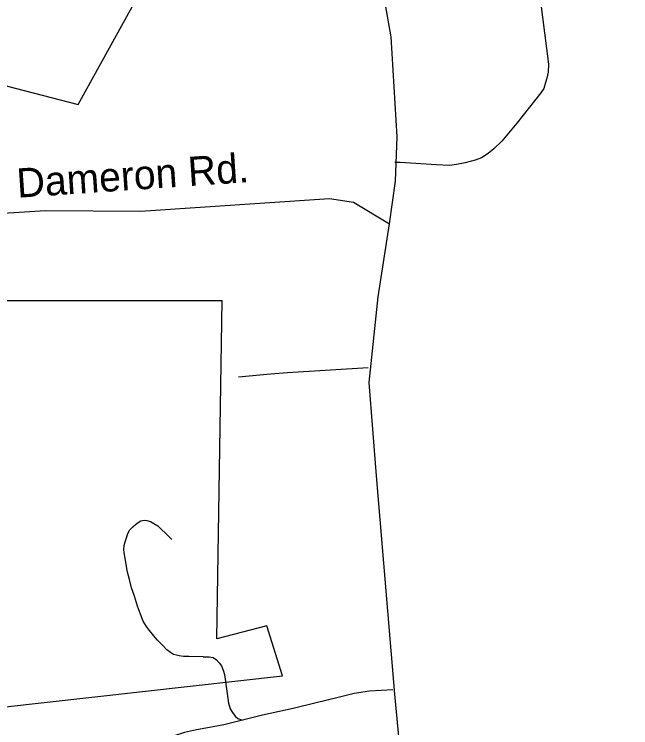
# Model space of a CAD drawing. Extents: x 1268485 to 1426702, y 514839 to 616766.
# Drawn here: x 1316857 to 1318241, y 569181 to 570783 of the extents above; entities that cross this region are included whole.
import ezdxf

# ---------------------------------------------------------------- set-up
doc = ezdxf.new("R2010")
doc.units = 0
for name, color, linetype in [('Old_Level_11', 7, 'Continuous'), ('Old_Level_29', 7, 'Continuous'), ('Old_Level_32', 7, 'Continuous'), ('Old_Level_35', 7, 'Continuous'), ('Old_Level_48', 7, 'Continuous'), ('Old_Level_49', 7, 'Continuous')]:
    doc.layers.add(name, color=color, linetype=linetype)

msp = doc.modelspace()

# ---------------------------------------------------------------- linework, layer by layer
at = {"layer": 'Old_Level_29'}
for points in [[(1317699.626, 570312.51), (1317713.157, 570408.189), (1317716.538, 570507.981), (1317703.016, 570731.923), (1317672.589, 570905.967), (1317655.393, 571045.728)], [(1317676.06, 568561.075), (1317733.442, 568790.03), (1317740.203, 568893.205), (1317731.752, 569042.048), (1317711.467, 569256.347), (1317670.054, 569746.684), (1317653.995, 569955.74), (1317674.279, 570148.559), (1317699.626, 570312.51)]]:
    msp.add_lwpolyline(points, dxfattribs=at)
at = {"layer": 'Old_Level_32'}
msp.add_lwpolyline([(1315853.378, 570641.609), (1315916.737, 570618.124), (1316010.299, 570594.031), (1316149.527, 570556.166), (1316282.267, 570534.706), (1316432.709, 570468.741), (1316660.908, 570365.567), (1316689.644, 570353.727), (1316740.355, 570336.813), (1316807.97, 570335.121), (1316926.897, 570342.476), (1317140.125, 570340.533), (1317564.405, 570369.286), (1317618.497, 570360.83), (1317699.626, 570312.51)], dxfattribs=at)
at = {"layer": 'Old_Level_35'}
for points in [[(1317972.369, 571257.419), (1317975.239, 571245.014), (1317979.751, 571223.226), (1318019.531, 570958.709), (1318056.03, 570670.868), (1318055.21, 570652.618), (1318052.852, 570639.238), (1318049.878, 570629.293), (1318045.47, 570616.17), (1318039.216, 570606.687), (1318028.245, 570592.076), (1317985.082, 570538.045), (1317951.658, 570498.214), (1317933.614, 570480.887), (1317920.798, 570470.173), (1317906.137, 570460.689), (1317891.476, 570455.101), (1317869.125, 570449.001), (1317850.158, 570445.361), (1317833.856, 570443.208), (1317804.841, 570445.106), (1317723.64, 570450.232), (1317711.747, 570450.385)], [(1317651.155, 569988.71), (1317470.299, 569978.15), (1317432.261, 569975.074), (1317360.288, 569968.308)], [(1317280.83, 569339.823), (1317249.355, 569341.208), (1317237.257, 569341.208), (1317227.517, 569342.386), (1317220.955, 569343.976), (1317214.599, 569345.616), (1317207.627, 569349.563), (1317199.63, 569355.51), (1317191.018, 569364.686), (1317184.353, 569371.248), (1317178.51, 569377.86), (1317173.383, 569383.756), (1317167.539, 569391.086), (1317160.875, 569399.135), (1317154.211, 569407.952), (1317146.829, 569420.46), (1317140.267, 569435.89), (1317133.706, 569454.191), (1317127.144, 569476.234), (1317120.48, 569495.304), (1317116.174, 569513.605), (1317111.663, 569530.573), (1317107.972, 569547.438), (1317105.921, 569561.382), (1317103.665, 569573.788), (1317102.845, 569581.169), (1317103.665, 569589.987), (1317105.921, 569598.086), (1317108.792, 569607.621), (1317112.38, 569617.105), (1317116.891, 569625.205), (1317123.35, 569631.817), (1317129.297, 569636.944), (1317135.141, 569642.122), (1317140.985, 569645.761), (1317148.367, 569647.248), (1317155.031, 569646.478), (1317163.028, 569644.325), (1317170.41, 569639.866), (1317179.227, 569634.022), (1317188.044, 569625.205), (1317196.144, 569618.643), (1317203.423, 569611.261), (1317210.703, 569603.93)], [(1317280.83, 569339.823), (1317294.979, 569339.977), (1317302.771, 569338.9)], [(1317302.771, 569338.9), (1317303.489, 569338.798), (1317311.076, 569333.518), (1317317.33, 569326.7), (1317322.148, 569319.985), (1317326.044, 569309.937), (1317328.915, 569300.197), (1317338.04, 569235.811), (1317341.628, 569223.559), (1317346.755, 569215.101), (1317353.111, 569206.899), (1317358.955, 569201.772), (1317369.208, 569198.081)], [(1317706.826, 569266.107), (1317680.477, 569264.826), (1317654.743, 569263.39), (1317620.397, 569257.495), (1317581.334, 569247.96), (1317535.095, 569236.939), (1317483.114, 569224.481), (1317414.114, 569209.052), (1317369.208, 569198.081)], [(1317369.208, 569198.081), (1317327.48, 569187.726), (1317295.082, 569181.164), (1317265.862, 569176.038), (1317239.41, 569170.194), (1317215.829, 569162.812), (1317191.633, 569155.481), (1317173.383, 569148.869), (1317155.031, 569140.82), (1317136.576, 569131.234), (1317114.636, 569118.059)]]:
    msp.add_lwpolyline(points, dxfattribs=at)
at = {"layer": 'Old_Level_48'}
for points in [[(1317458.977, 569297.869), (1317423.711, 569409.67), (1317312.034, 569380.249), (1317323.789, 570139.31), (1316835.936, 570139.31), (1316718.381, 570056.93), (1316653.725, 570156.962), (1316706.626, 570298.183), (1316583.192, 570362.909), (1316818.303, 570627.699), (1317000.513, 570580.625), (1317153.334, 570857.182), (1317035.779, 570927.792), (1317076.923, 570980.75), (1317435.466, 570980.75), (1317300.278, 571810.422), (1317517.755, 571857.495), (1317540.243, 572240.856), (1317502.163, 572397.547), (1317404.848, 572554.238), (1317966.781, 572913.863), (1318650.413, 573499.692)], [(1313603.175, 568974.246), (1313562.031, 569386.14), (1313544.397, 569680.35), (1313614.93, 569750.96), (1313609.052, 569986.328), (1313532.642, 570045.17), (1313532.642, 570098.128), (1313526.764, 570727.736), (1313632.564, 570804.231), (1313538.519, 570810.115), (1313479.741, 571027.831), (1313920.573, 571345.577), (1314055.761, 571180.819), (1314302.627, 571092.557), (1314314.382, 570980.757), (1314102.783, 570963.104), (1314061.639, 570768.926), (1314102.783, 570015.749), (1314108.661, 569733.307), (1314079.272, 569250.803), (1314255.604, 568938.941), (1317458.977, 569297.869)]]:
    msp.add_lwpolyline(points, dxfattribs=at)
at = {"layer": 'Old_Level_49'}
for points in [[(1317458.977, 569297.869), (1317423.711, 569409.67), (1317312.034, 569380.249), (1317323.789, 570139.31), (1316835.936, 570139.31), (1316718.381, 570056.93), (1316653.725, 570156.962), (1316706.626, 570298.183), (1316583.192, 570362.909), (1316818.303, 570627.699), (1317000.513, 570580.625), (1317153.334, 570857.182), (1317035.779, 570927.792), (1317076.923, 570980.75), (1317435.466, 570980.75), (1317300.278, 571810.422), (1317517.755, 571857.495), (1317540.243, 572240.856), (1317502.163, 572397.547), (1317404.848, 572554.238), (1317966.781, 572913.863), (1318650.413, 573499.692)], [(1313603.175, 568974.246), (1313562.031, 569386.14), (1313544.397, 569680.35), (1313614.93, 569750.96), (1313609.052, 569986.328), (1313532.642, 570045.17), (1313532.642, 570098.128), (1313526.764, 570727.736), (1313632.564, 570804.231), (1313538.519, 570810.115), (1313479.741, 571027.831), (1313920.573, 571345.577), (1314055.761, 571180.819), (1314302.627, 571092.557), (1314314.382, 570980.757), (1314102.783, 570963.104), (1314061.639, 570768.926), (1314102.783, 570015.749), (1314108.661, 569733.307), (1314079.272, 569250.803), (1314255.604, 568938.941), (1317458.977, 569297.869)]]:
    msp.add_lwpolyline(points, dxfattribs=at)

# ---------------------------------------------------------------- texts
at = {"layer": 'Old_Level_11'}
msp.add_text('Dameron Rd.', height=65.61666, rotation=3.876969, dxfattribs=at).set_placement((1316864.735, 570370.853))

doc.saveas('drawing.dxf')
